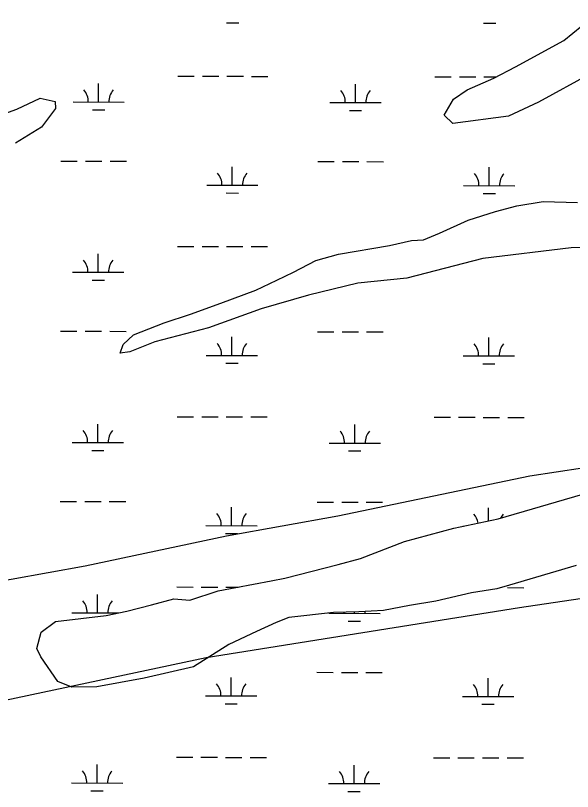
# Model space of a CAD drawing. Extents: x 3219052 to 3256913, y 800770 to 826146.
# Drawn here: x 3236110 to 3237197, y 821993 to 823509 of the extents above; entities that cross this region are included whole.
import ezdxf

# ---------------------------------------------------------------- set-up
doc = ezdxf.new("R2010")
doc.units = 0
for name, color, linetype in [('V-SITE-VEGE', 7, 'Continuous'), ('V-TOPO-SHOR', 7, 'Continuous'), ('V-WETL-SWMP', 7, 'Continuous')]:
    doc.layers.add(name, color=color, linetype=linetype)

msp = doc.modelspace()

# ---------------------------------------------------------------- linework, layer by layer
at = {"layer": 'V-SITE-VEGE'}
for p, q in [((3237180.8, 823460.5), (3237240.5, 823509.1)), ((3237086.5, 823409.1), (3237180.8, 823460.5)), ((3237043.9, 823386.9), (3237086.5, 823409.1)), ((3237236, 823397.1), (3237131.4, 823340)), ((3236991.8, 823363.9), (3237043.9, 823386.9)), ((3236964.9, 823345.8), (3236991.8, 823363.9)), ((3236112.3, 823325.9), (3236157.8, 823347.3)), ((3236157.8, 823347.3), (3236187.1, 823341)), ((3236187.1, 823341), (3236187.5, 823327.4)), ((3236946.6, 823314.5), (3236964.9, 823345.8)), ((3237131.4, 823340), (3237072.2, 823312.1)), ((3236040.7, 823300.9), (3236112.3, 823325.9)), ((3236187.5, 823327.4), (3236160.5, 823290.7)), ((3236963.5, 823297.9), (3236946.6, 823314.5)), ((3237072.2, 823312.1), (3236963.5, 823297.9)), ((3236160.5, 823290.7), (3236109.6, 823259.4)), ((3237089.1, 823136.9), (3237139.9, 823145.4)), ((3237139.9, 823145.4), (3237207.2, 823143.6)), ((3236994, 823109.5), (3237046.9, 823126.3)), ((3237046.9, 823126.3), (3237089.1, 823136.9)), ((3236937.7, 823083.6), (3236994, 823109.5)), ((3236906.7, 823070.9), (3236937.7, 823083.6)), ((3236840.2, 823059.5), (3236883.2, 823069.7)), ((3236883.2, 823069.7), (3236906.7, 823070.9)), ((3236740.2, 823042.5), (3236840.2, 823059.5)), ((3237195, 823055.2), (3237022.3, 823034.6)), ((3237254.9, 823056.7), (3237195, 823055.2)), ((3236696.4, 823030.2), (3236740.2, 823042.5)), ((3237022.3, 823034.6), (3236873.9, 822996.2)), ((3236652.5, 823007.6), (3236696.4, 823030.2)), ((3236620.2, 822992), (3236652.5, 823007.6)), ((3236578.9, 822972.7), (3236620.2, 822992)), ((3236873.9, 822996.2), (3236778, 822986.2)), ((3236510.7, 822947.3), (3236578.9, 822972.7)), ((3236778, 822986.2), (3236682.1, 822962.5)), ((3236682.1, 822962.5), (3236589.5, 822935.9)), ((3236451.5, 822925.5), (3236510.7, 822947.3)), ((3236589.5, 822935.9), (3236486.6, 822898.6)), ((3236399.8, 822908.7), (3236451.5, 822925.5)), ((3236340.3, 822884.9), (3236399.8, 822908.7)), ((3236486.6, 822898.6), (3236382, 822871.6)), ((3236320, 822866), (3236340.3, 822884.9)), ((3236382, 822871.6), (3236333.2, 822851.9)), ((3236313.8, 822849.5), (3236320, 822866)), ((3236333.2, 822851.9), (3236313.8, 822849.5)), ((3237052.3, 822525.7), (3237270.5, 822589.1)), ((3236965.5, 822507.3), (3237052.3, 822525.7)), ((3236869.5, 822481.1), (3236965.5, 822507.3)), ((3236783.5, 822447.9), (3236869.5, 822481.1)), ((3236739.7, 822436.1), (3236783.5, 822447.9)), ((3236635.6, 822409.5), (3236739.7, 822436.1)), ((3237204.4, 822434.4), (3237074.6, 822395.9)), ((3236505.4, 822384.7), (3236608.7, 822404.6)), ((3236608.7, 822404.6), (3236635.6, 822409.5)), ((3236450, 822366.7), (3236505.4, 822384.7)), ((3237049.4, 822388.9), (3237000.2, 822380.8)), ((3237074.6, 822395.9), (3237049.4, 822388.9)), ((3236375.2, 822357.8), (3236419, 822369.2)), ((3236419, 822369.2), (3236450, 822366.7)), ((3237000.2, 822380.8), (3236930.8, 822364.5)), ((3236327.2, 822345.5), (3236375.2, 822357.8)), ((3236879.1, 822356.4), (3236828.3, 822346.6)), ((3236930.8, 822364.5), (3236879.1, 822356.4)), ((3236188, 822325.3), (3236286.7, 822337)), ((3236286.7, 822337), (3236327.2, 822345.5)), ((3236730.8, 822342.7), (3236643.6, 822333.1)), ((3236779.9, 822343.8), (3236730.8, 822342.7)), ((3236828.3, 822346.6), (3236779.9, 822343.8)), ((3236159.4, 822303.9), (3236188, 822325.3)), ((3236618.4, 822322.8), (3236580.3, 822305.6)), ((3236643.6, 822333.1), (3236618.4, 822322.8)), ((3236580.3, 822305.6), (3236526.1, 822280.1)), ((3236151.1, 822272.5), (3236159.4, 822303.9)), ((3236526.1, 822280.1), (3236457, 822236.5)), ((3236159.3, 822255.9), (3236151.1, 822272.5)), ((3236192.2, 822207.9), (3236159.3, 822255.9)), ((3236457, 822236.5), (3236361.1, 822214.5)), ((3236361.1, 822214.5), (3236268.2, 822197.4)), ((3236219.8, 822196.7), (3236192.2, 822207.9)), ((3236268.2, 822197.4), (3236219.8, 822196.7))]:
    msp.add_line(p, q, dxfattribs=at)
at = {"layer": 'V-TOPO-SHOR'}
for points in [[(3238801.3, 822712.7), (3238832.1, 822723.9), (3239049.4, 822802.4), (3239227.3, 822900.7), (3239286.7, 822999.3), (3239326.4, 823078.2), (3239326.5, 823157.1), (3239287.2, 823255.9), (3239129.7, 823414.2), (3238991.5, 823434.2), (3238695.2, 823336.1), (3238537.1, 823237.7), (3238418.4, 823159), (3238319.6, 823100), (3238161.4, 822981.9), (3237963.8, 822863.9), (3237667.4, 822726.3), (3237371.1, 822648), (3237114.4, 822609), (3236739.1, 822530.8), (3236521.9, 822491.8), (3236245.4, 822433.2), (3236028.2, 822394.1)], [(3235928.9, 822137.7), (3236481.9, 822255), (3237094.1, 822352.4), (3237489, 822410.8), (3237903.8, 822488.9), (3238239.6, 822586.9), (3238614.8, 822645.4), (3238801.3, 822712.7)]]:
    msp.add_lwpolyline(points, dxfattribs=at)
at = {"layer": 'V-WETL-SWMP'}
for p, q in [((3237180.8, 823460.5), (3237240.5, 823509.1)), ((3236521.6, 823495), (3236545.6, 823494.9)), ((3237023.5, 823493.9), (3237047.5, 823493.9)), ((3237086.5, 823409.1), (3237180.8, 823460.5)), ((3237043.9, 823386.9), (3237086.5, 823409.1)), ((3237236, 823397.1), (3237131.4, 823340)), ((3236426.6, 823390.5), (3236458.6, 823390.5)), ((3236474.6, 823390.4), (3236506.6, 823390.4)), ((3236522.6, 823390.3), (3236554.6, 823390.3)), ((3236570.6, 823390.2), (3236602.6, 823390.2)), ((3236928.5, 823389.5), (3236960.5, 823389.4)), ((3236976.5, 823389.4), (3237008.5, 823389.3)), ((3236991.8, 823363.9), (3237043.9, 823386.9)), ((3237024.5, 823389.3), (3237048.3, 823389.2)), ((3236271.9, 823340.1), (3236271.9, 823376.1)), ((3236773.8, 823339.1), (3236773.8, 823375.1)), ((3236964.9, 823345.8), (3236991.8, 823363.9)), ((3236112.3, 823325.9), (3236157.8, 823347.3)), ((3236157.8, 823347.3), (3236187.1, 823341)), ((3236187.1, 823341), (3236187.5, 823327.4)), ((3236221.9, 823340.2), (3236321.9, 823340)), ((3236723.8, 823339.2), (3236823.8, 823339)), ((3236946.6, 823314.5), (3236964.9, 823345.8)), ((3237131.4, 823340), (3237072.2, 823312.1)), ((3236040.7, 823300.9), (3236112.3, 823325.9)), ((3236187.5, 823327.4), (3236160.5, 823290.7)), ((3236259.8, 823324.7), (3236283.8, 823324.7)), ((3236761.7, 823323.7), (3236785.7, 823323.6)), ((3236963.5, 823297.9), (3236946.6, 823314.5)), ((3237072.2, 823312.1), (3236963.5, 823297.9)), ((3236160.5, 823290.7), (3236109.6, 823259.4)), ((3236198.2, 823224.8), (3236230.2, 823224.8)), ((3236246.2, 823224.7), (3236278.2, 823224.7)), ((3236294.2, 823224.6), (3236326.2, 823224.6)), ((3236700.1, 823223.8), (3236732.1, 823223.7)), ((3236748.1, 823223.7), (3236780.1, 823223.6)), ((3236796.1, 823223.6), (3236828.1, 823223.5)), ((3236533, 823177.7), (3236533, 823213.7)), ((3237034.9, 823176.7), (3237034.9, 823212.7)), ((3236483, 823177.8), (3236583, 823177.6)), ((3236984.9, 823176.8), (3237084.9, 823176.5)), ((3236520.9, 823162.3), (3236544.9, 823162.2)), ((3237022.8, 823161.2), (3237046.8, 823161.2)), ((3237089.1, 823136.9), (3237139.9, 823145.4)), ((3237139.9, 823145.4), (3237207.2, 823143.6)), ((3236994, 823109.5), (3237046.9, 823126.3)), ((3237046.9, 823126.3), (3237089.1, 823136.9)), ((3236937.7, 823083.6), (3236994, 823109.5)), ((3236906.7, 823070.9), (3236937.7, 823083.6)), ((3236840.2, 823059.5), (3236883.2, 823069.7)), ((3236883.2, 823069.7), (3236906.7, 823070.9)), ((3236425.9, 823057.9), (3236457.9, 823057.8)), ((3236473.9, 823057.8), (3236505.9, 823057.7)), ((3236521.9, 823057.7), (3236553.9, 823057.6)), ((3236569.9, 823057.6), (3236601.9, 823057.5)), ((3236740.2, 823042.5), (3236840.2, 823059.5)), ((3237195, 823055.2), (3237022.3, 823034.6)), ((3237254.9, 823056.7), (3237195, 823055.2)), ((3236271.2, 823007.4), (3236271.2, 823043.4)), ((3236696.4, 823030.2), (3236740.2, 823042.5)), ((3237022.3, 823034.6), (3236873.9, 822996.2)), ((3236652.5, 823007.6), (3236696.4, 823030.2)), ((3236221.2, 823007.5), (3236321.2, 823007.3)), ((3236620.2, 822992), (3236652.5, 823007.6)), ((3236259.1, 822992), (3236283.1, 822992)), ((3236578.9, 822972.7), (3236620.2, 822992)), ((3236873.9, 822996.2), (3236778, 822986.2)), ((3236510.7, 822947.3), (3236578.9, 822972.7)), ((3236778, 822986.2), (3236682.1, 822962.5)), ((3236682.1, 822962.5), (3236589.5, 822935.9)), ((3236451.5, 822925.5), (3236510.7, 822947.3)), ((3236589.5, 822935.9), (3236486.6, 822898.6)), ((3236399.8, 822908.7), (3236451.5, 822925.5)), ((3236340.3, 822885), (3236399.8, 822908.7)), ((3236486.6, 822898.6), (3236382, 822871.6)), ((3236197.5, 822892.2), (3236229.5, 822892.1)), ((3236245.5, 822892.1), (3236277.5, 822892)), ((3236293.5, 822892), (3236325.5, 822891.9)), ((3236320, 822866), (3236340.3, 822885)), ((3236699.4, 822891.1), (3236731.4, 822891)), ((3236747.4, 822891), (3236779.4, 822890.9)), ((3236795.4, 822890.9), (3236827.4, 822890.8)), ((3236382, 822871.6), (3236333.2, 822851.9)), ((3236532.3, 822845), (3236532.3, 822881)), ((3237034.2, 822844), (3237034.2, 822880)), ((3236313.8, 822849.5), (3236320, 822866)), ((3236333.2, 822851.9), (3236313.8, 822849.5)), ((3236482.3, 822845.1), (3236582.3, 822844.9)), ((3236984.2, 822844.1), (3237084.2, 822843.9)), ((3236520.2, 822829.6), (3236544.2, 822829.6)), ((3237022.1, 822828.6), (3237046.1, 822828.5)), ((3236425.2, 822725.2), (3236457.2, 822725.1)), ((3236473.2, 822725.1), (3236505.2, 822725)), ((3236521.2, 822725), (3236553.2, 822724.9)), ((3236569.2, 822724.9), (3236601.2, 822724.8)), ((3236927.1, 822724.1), (3236959.1, 822724.1)), ((3236975.1, 822724), (3237007.1, 822724)), ((3237023.1, 822723.9), (3237055.1, 822723.9)), ((3237071.1, 822723.8), (3237103.1, 822723.8)), ((3236270.5, 822674.8), (3236270.5, 822710.8)), ((3236772.4, 822673.7), (3236772.4, 822709.7)), ((3236220.5, 822674.9), (3236320.5, 822674.7)), ((3236722.4, 822673.8), (3236822.4, 822673.6)), ((3236258.4, 822659.4), (3236282.4, 822659.3)), ((3236760.3, 822658.3), (3236784.3, 822658.3)), ((3237052.3, 822525.7), (3237270.5, 822589.1)), ((3236196.8, 822559.5), (3236228.8, 822559.4)), ((3236244.8, 822559.4), (3236276.8, 822559.3)), ((3236292.8, 822559.3), (3236324.8, 822559.2)), ((3236531.6, 822512.4), (3236531.6, 822548.4)), ((3236698.7, 822558.4), (3236730.7, 822558.4)), ((3236746.7, 822558.3), (3236778.7, 822558.3)), ((3236794.7, 822558.2), (3236826.7, 822558.2)), ((3237033.5, 822521.7), (3237033.5, 822547.3)), ((3236965.5, 822507.3), (3237052.3, 822525.7)), ((3236481.6, 822512.5), (3236581.6, 822512.2)), ((3236869.5, 822481.1), (3236965.5, 822507.3)), ((3236983.5, 822511.4), (3236984.8, 822511.4)), ((3236519.5, 822496.9), (3236543.5, 822496.9)), ((3236783.5, 822447.9), (3236869.5, 822481.1)), ((3236739.7, 822436.1), (3236783.5, 822447.9)), ((3236635.6, 822409.5), (3236739.7, 822436.1)), ((3237204.4, 822434.4), (3237074.6, 822395.9)), ((3236505.4, 822384.7), (3236608.7, 822404.6)), ((3236608.7, 822404.6), (3236635.6, 822409.5)), ((3236424.5, 822392.5), (3236456.5, 822392.4)), ((3236450, 822366.7), (3236505.4, 822384.7)), ((3236472.5, 822392.4), (3236504.5, 822392.3)), ((3236520.5, 822392.3), (3236544.6, 822392.3)), ((3237049.4, 822388.9), (3237000.2, 822380.8)), ((3237074.6, 822395.9), (3237049.4, 822388.9)), ((3237070.4, 822391.2), (3237102.4, 822391.1)), ((3236269.8, 822342.1), (3236269.8, 822378.1)), ((3236375.2, 822357.8), (3236419, 822369.2)), ((3236419, 822369.2), (3236450, 822366.7)), ((3237000.2, 822380.8), (3236930.8, 822364.5)), ((3236327.2, 822345.5), (3236375.2, 822357.8)), ((3236879.1, 822356.4), (3236828.3, 822346.6)), ((3236930.8, 822364.5), (3236879.1, 822356.4)), ((3236188, 822325.3), (3236286.7, 822337)), ((3236219.8, 822342.2), (3236310.6, 822342)), ((3236286.7, 822337), (3236327.2, 822345.5)), ((3236730.8, 822342.7), (3236643.6, 822333.1)), ((3236721.7, 822341.1), (3236821.7, 822340.9)), ((3236779.9, 822343.8), (3236730.8, 822342.7)), ((3236771.7, 822341), (3236771.7, 822343.7)), ((3236828.3, 822346.6), (3236779.9, 822343.8)), ((3236159.4, 822303.9), (3236188, 822325.3)), ((3236618.4, 822322.8), (3236580.3, 822305.6)), ((3236643.6, 822333.1), (3236618.4, 822322.8)), ((3236759.6, 822325.6), (3236783.6, 822325.6)), ((3236580.3, 822305.6), (3236526.1, 822280.1)), ((3236151.1, 822272.5), (3236159.4, 822303.9)), ((3236526.1, 822280.1), (3236457, 822236.5)), ((3236159.3, 822255.9), (3236151.1, 822272.5)), ((3236192.2, 822207.9), (3236159.3, 822255.9)), ((3236457, 822236.5), (3236361.1, 822214.5)), ((3236361.1, 822214.5), (3236268.2, 822197.4)), ((3236530.9, 822179.7), (3236530.9, 822215.7)), ((3236698, 822225.8), (3236730, 822225.7)), ((3236746, 822225.7), (3236778, 822225.6)), ((3236794, 822225.6), (3236826, 822225.5)), ((3237032.8, 822178.6), (3237032.8, 822214.6)), ((3236219.8, 822196.7), (3236192.2, 822207.9)), ((3236268.2, 822197.4), (3236219.8, 822196.7)), ((3236480.9, 822179.8), (3236580.9, 822179.6)), ((3236982.8, 822178.7), (3237082.8, 822178.5)), ((3236518.8, 822164.3), (3236542.8, 822164.2)), ((3237020.7, 822163.2), (3237044.7, 822163.2)), ((3236423.8, 822059.8), (3236455.8, 822059.8)), ((3236471.8, 822059.7), (3236503.8, 822059.7)), ((3236519.8, 822059.6), (3236551.8, 822059.6)), ((3236567.8, 822059.5), (3236599.8, 822059.5)), ((3236925.7, 822058.8), (3236957.7, 822058.7)), ((3236973.7, 822058.7), (3237005.7, 822058.6)), ((3237021.7, 822058.6), (3237053.7, 822058.5)), ((3237069.7, 822058.5), (3237101.7, 822058.4)), ((3236269.1, 822009.4), (3236269.1, 822045.4)), ((3236771, 822008.4), (3236771.1, 822044.4)), ((3236219.1, 822009.5), (3236319.1, 822009.3)), ((3236721, 822008.5), (3236821, 822008.3)), ((3236257, 821994), (3236281, 821994)), ((3236758.9, 821993), (3236782.9, 821992.9))]:
    msp.add_line(p, q, dxfattribs=at)
for centre, start, end in [((3236216.6, 823340.7), 359.1081, 40.6518), ((3236327.1, 823340.5), 139.1081, 180.6517), ((3236718.5, 823339.7), 359.1081, 40.6518), ((3236829, 823339.4), 139.1081, 180.6517), ((3236477.7, 823178.3), 359.1081, 40.6518), ((3236588.2, 823178.1), 139.1081, 180.6517), ((3236979.6, 823177.2), 359.1081, 40.6518), ((3237090.1, 823177), 139.1081, 180.6517), ((3236215.9, 823008), 359.1081, 40.6518), ((3236326.4, 823007.8), 139.1081, 180.6517), ((3236477, 822845.6), 359.1081, 40.6518), ((3236587.5, 822845.4), 139.1081, 180.6517), ((3236978.9, 822844.6), 359.1081, 40.6518), ((3237089.4, 822844.3), 139.1081, 180.6517), ((3236215.2, 822675.4), 359.1081, 40.6518), ((3236325.7, 822675.1), 139.1081, 180.6517), ((3236717.1, 822674.3), 359.1081, 40.6518), ((3236827.6, 822674.1), 139.1081, 180.6517), ((3236476.3, 822512.9), 359.1081, 40.6518), ((3236586.8, 822512.7), 139.1081, 180.6517), ((3236978.2, 822511.9), 8.9465, 40.6518), ((3237088.7, 822511.7), 139.1081, 154.1302), ((3236214.5, 822342.7), 359.1081, 40.6518), ((3236325, 822342.4), 139.1081, 180.6517), ((3236716.4, 822341.6), 359.1081, 2.5712), ((3236826.9, 822341.4), 174.915, 180.6517), ((3236475.6, 822180.3), 359.1081, 40.6518), ((3236586.1, 822180), 139.1081, 180.6517), ((3236977.5, 822179.2), 359.1081, 40.6518), ((3237088, 822179), 139.1081, 180.6517), ((3236213.8, 822010), 359.1081, 40.6518), ((3236324.3, 822009.8), 139.1081, 180.6517), ((3236715.7, 822009), 359.1081, 40.6518), ((3236826.2, 822008.7), 139.1081, 180.6517)]:
    msp.add_arc(centre, 35.2, start, end, dxfattribs=at)

doc.saveas('drawing.dxf')
